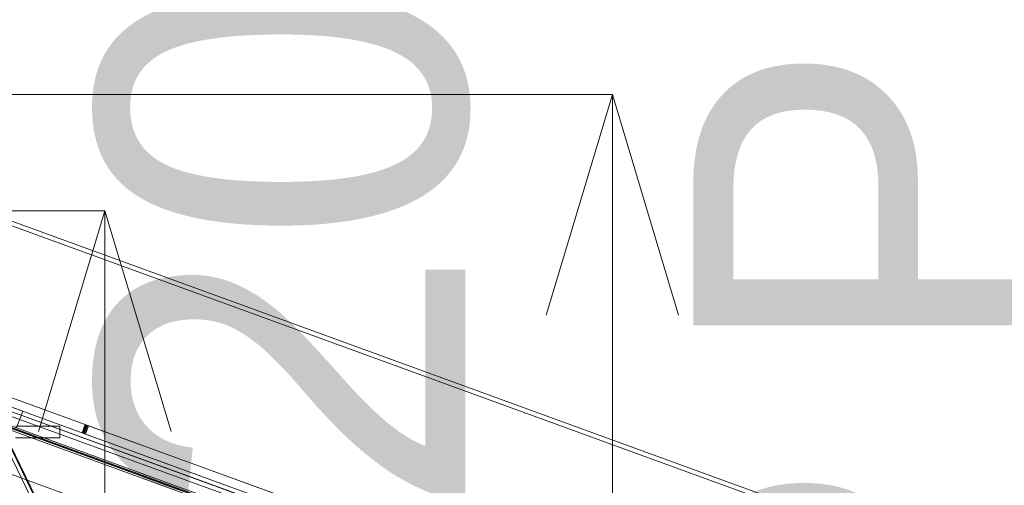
# Model space of a CAD drawing. Header units: millimetres. Extents: x -4738 to 65662, y -68080 to 6847.
# Tile 977 of 1056: x 27092 to 27761, y 1054 to 1371. Entities that reach past the tile are written whole.
import ezdxf

# ---------------------------------------------------------------- set-up
doc = ezdxf.new("R2010")
doc.units = ezdxf.units.MM
doc.layers.add('COTAS_P', color=1, linetype='Continuous', lineweight=0)
doc.layers.add('lateral_bajante_movil', color=7, linetype='Continuous', lineweight=0)
doc.dimstyles.new('R19_100', dxfattribs={"dimtxt": 250, "dimasz": 150, "dimexe": 150, "dimexo": 80, "dimgap": 100, "dimtad": 1, "dimtih": 1, "dimtoh": 1, "dimdsep": 46, "dimcen": 0.09, "dimadec": 0, "dimazin": 0, "dimtfac": 1, "dimtdec": 4, "dimtofl": 0, "dimtmove": 0, "dimatfit": 3, "dimfxl": 1, "dimtolj": 1, "dimtzin": 0, "dimarcsym": 0})

# ---------------------------------------------------------------- blocks, each defined once
blk = doc.blocks.new('DIM_R31_9')
at = {"layer": 'COTAS_P'}
for p, q in [((26750.07, 1241), (27150.07, 1241)), ((27150.07, 1241), (27105.07, 1091)), ((27150.07, 0), (27150.07, 1241)), ((27150.07, 1241), (27195.07, 1091)), ((27150.07, 0), (27105.07, 150)), ((27150.07, 0), (27195.07, 150)), ((26750.07, 0), (27150.07, 0))]:
    blk.add_line(p, q, dxfattribs=at)
blk.add_text('1241 P', height=250, rotation=90, dxfattribs=at).set_placement((27050.07, 620.5))
blk = doc.blocks.new('DIM_R31_16')
at = {"layer": 'COTAS_P'}
for p, q in [((27500.07, 400), (27900.07, 400)), ((27900.07, 400), (27855.07, 250)), ((27900.07, 0), (27900.07, 400)), ((27900.07, 400), (27945.07, 250)), ((27900.07, 0), (27855.07, 150)), ((27900.07, 0), (27945.07, 150)), ((27500.07, 0), (27900.07, 0))]:
    blk.add_line(p, q, dxfattribs=at)
blk.add_text('400 P', height=250, rotation=90, dxfattribs=at).set_placement((27800.07, 200))
blk = doc.blocks.new('DIM_R31_17')
at = {"layer": 'COTAS_P'}
for p, q in [((27500.07, 970), (27900.07, 970)), ((27900.07, 970), (27855.07, 820)), ((27900.07, 0), (27900.07, 970)), ((27900.07, 970), (27945.07, 820)), ((27900.07, 0), (27855.07, 150)), ((27900.07, 0), (27945.07, 150)), ((27500.07, 0), (27900.07, 0))]:
    blk.add_line(p, q, dxfattribs=at)
blk.add_text('970 P', height=250, rotation=90, dxfattribs=at).set_placement((27800.07, 485))
blk = doc.blocks.new('DIM_R31_31')
at = {"layer": 'COTAS_P'}
for p, q in [((26795.07, 1320), (27495.07, 1320)), ((27495.07, 1320), (27450.07, 1170)), ((27495.07, 0), (27495.07, 1320)), ((27495.07, 1320), (27540.07, 1170)), ((27495.07, 0), (27450.07, 150)), ((27495.07, 0), (27540.07, 150)), ((26795.07, 0), (27495.07, 0))]:
    blk.add_line(p, q, dxfattribs=at)
blk.add_text('1320 P', height=250, rotation=90, dxfattribs=at).set_placement((27395.07, 660))

msp = doc.modelspace()

# ---------------------------------------------------------------- linework, layer by layer
at = {"layer": 'lateral_bajante_movil'}
for p, q in [((26850.067, 1320), (28353.576, 772.768)), ((26849.041, 1317.181), (28352.55, 769.949)), ((26846.989, 1191.543), (28350.498, 644.311)), ((28353.576, 643.19), (26850.067, 1190.422)), ((26833.309, 1153.955), (28336.817, 606.723)), ((27084.991, 1114.495), (27836.745, 840.879)), ((27834.693, 835.241), (27082.939, 1108.857)), ((27082.939, 1108.857), (27094.215, 1104.753)), ((27094.215, 1104.753), (27090.111, 1093.476)), ((27078.834, 1097.58), (27830.588, 823.964)), ((27080.886, 1103.219), (27832.64, 829.603)), ((27347.371, 538.685), (27075.796, 1095.325)), ((27077.808, 1094.761), (27829.562, 821.145)), ((27829.98, 822.293), (27078.226, 1095.909)), ((27078.226, 1095.909), (27349.801, 539.269)), ((27078.287, 1096.076), (27830.041, 822.46)), ((27349.862, 539.435), (27078.287, 1096.076)), ((27078.492, 1096.641), (27350.067, 540)), ((27830.246, 823.025), (27078.492, 1096.641)), ((27089.379, 1094.668), (27119.379, 1094.668)), ((27119.379, 1094.668), (27119.379, 1086.668)), ((27134.622, 1090.046), (27136.674, 1095.684)), ((27134.737, 1090.004), (27136.789, 1095.642)), ((27135.07, 1089.882), (27137.122, 1095.521)), ((27135.59, 1089.693), (27137.642, 1095.331)), ((27136.245, 1089.455), (27138.297, 1095.093)), ((27136.789, 1095.642), (27136.674, 1095.684)), ((27137.122, 1095.521), (27136.789, 1095.642)), ((27136.971, 1089.191), (27139.023, 1094.829)), ((27137.642, 1095.331), (27137.122, 1095.521)), ((27138.297, 1095.093), (27137.642, 1095.331)), ((27139.023, 1094.829), (27138.297, 1095.093)), ((27139.023, 1094.829), (27275.278, 1045.236)), ((27089.379, 1086.668), (27119.379, 1086.668)), ((27134.622, 1090.046), (27134.737, 1090.004)), ((27134.737, 1090.004), (27135.07, 1089.882)), ((27135.07, 1089.882), (27135.59, 1089.693)), ((27135.59, 1089.693), (27136.245, 1089.455)), ((27136.245, 1089.455), (27136.971, 1089.191)), ((27273.226, 1039.598), (27136.971, 1089.191))]:
    msp.add_line(p, q, dxfattribs=at)

# ---------------------------------------------------------------- dimensions: what is measured, and where the dimension line sits
at = {"layer": 'COTAS_P'}
for p1, p2, distance, picture, middle in [((26795.067, 0), (26795.067, 1320), -700, 'DIM_R31_31', (27495.067, 660)), ((26750.067, 0), (26750.067, 1241), -400, 'DIM_R31_9', (27150.067, 620.5)), ((27500.067, 0), (27500.067, 970), -400, 'DIM_R31_17', (27900.067, 485)), ((27500.067, 0), (27500.067, 400), -400, 'DIM_R31_16', (27900.067, 200))]:
    dim = msp.add_aligned_dim(p1=p1, p2=p2, distance=distance, text='<> P', dimstyle='R19_100', dxfattribs=at)
    dim.commit()
    dim.dimension.update_dxf_attribs({"geometry": picture, "text_midpoint": middle})

doc.saveas('drawing.dxf')
